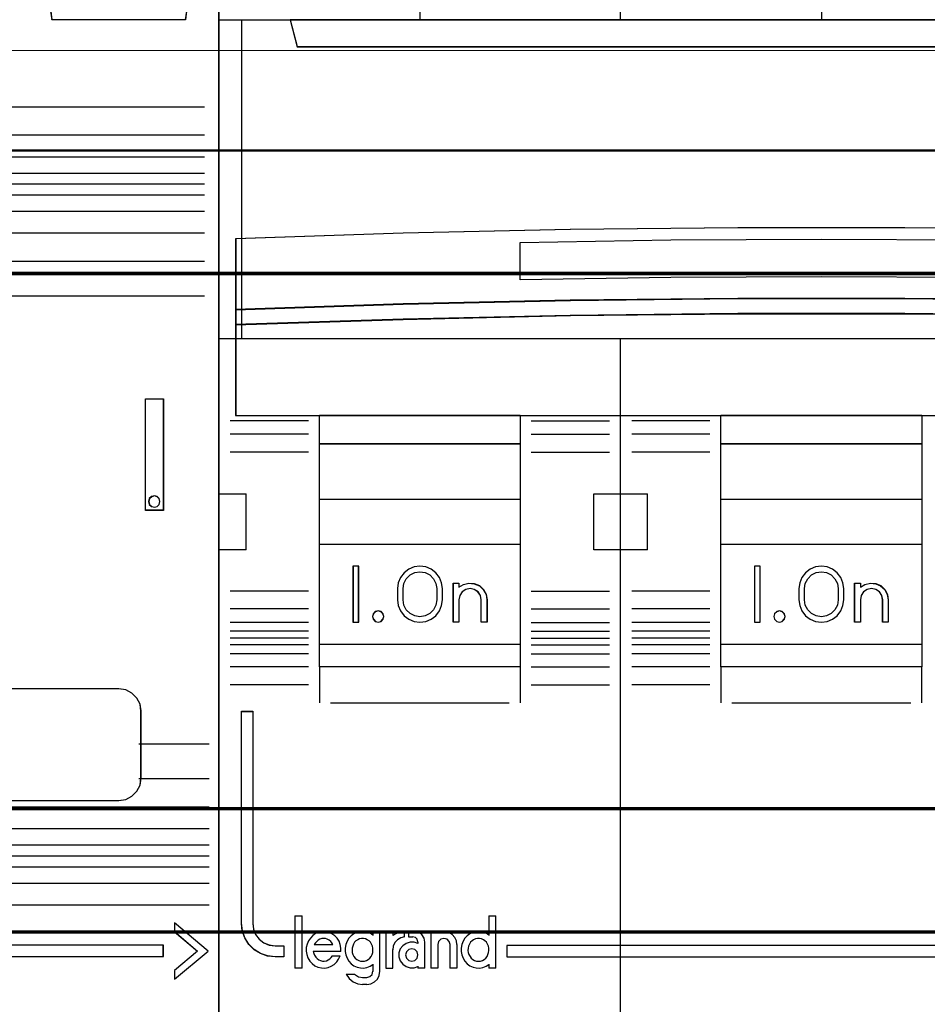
# Model space of a CAD drawing. Header units: millimetres. Extents: x -1290 to 1795, y -4192 to -1311.
# Tile 467 of 656: x 1493 to 1501, y -3689 to -3680. Entities that reach past the tile are written whole.
import ezdxf

# ---------------------------------------------------------------- set-up
doc = ezdxf.new("R2010")
doc.units = ezdxf.units.MM
doc.layers.add('30', color=7, linetype='Continuous')
doc.layers.add('45', color=7, linetype='Continuous')
doc.layers.add('Aparatura', color=7, linetype='Continuous', lineweight=13)

# ---------------------------------------------------------------- blocks, each defined once
blk = doc.blocks.new('*U217')
at = {"layer": '45', "color": 7}
for points in [[(657.373614, -233.587806), (675.370522, -233.587806), (675.370522, -233.587806), (693.361587, -233.587806), (693.361587, -233.587806), (693.361587, -316.565706), (693.361587, -316.565706), (675.370522, -316.565706), (675.370522, -316.565706), (657.373614, -316.565706), (657.373614, -316.565706), (639.382549, -316.565706), (639.382549, -316.565706), (639.382549, -233.587806), (639.382549, -233.587806), (657.373614, -233.587806), (657.373614, -233.587806)], [(639.382549, -252.58809), (693.361587, -252.58809), (693.361587, -266.884533), (639.382549, -266.884533), (639.382549, -252.58809)], [(639.386131, -252.591681), (693.358006, -252.591681), (693.358006, -266.880943), (639.386131, -266.880943), (639.386131, -252.591681)], [(642.566319, -252.58809), (642.881859, -253.796367), (642.881859, -253.796367), (689.862277, -253.796367), (689.862277, -253.796367), (690.177817, -252.58809), (642.566319, -252.58809)], [(642.5699, -252.591681), (642.885393, -253.790981), (689.858744, -253.790981), (690.174236, -252.591681), (642.5699, -252.591681)], [(692.620259, -262.396325), (685.117437, -262.150266), (677.620458, -261.986227), (670.117636, -261.904208), (662.6265, -261.904208), (655.123678, -261.986227), (647.632543, -262.150266), (640.123877, -262.396325), (640.123877, -265.577512), (647.632543, -265.331453), (655.123678, -265.167414), (662.6265, -265.079536), (670.117636, -265.079536), (677.620458, -265.167414), (685.117437, -265.331453), (692.620259, -265.577512), (692.620259, -262.396325)], [(692.620259, -265.570518), (685.117437, -265.322919), (677.620458, -265.157854), (670.117636, -265.069426), (662.6265, -265.069426), (655.123678, -265.157854), (647.632543, -265.322919), (640.123877, -265.570518), (640.123877, -266.254362), (647.632543, -266.012659), (655.123678, -265.841698), (662.6265, -265.759165), (670.117636, -265.759165), (677.620458, -265.841698), (685.117437, -266.012659), (692.620259, -266.254362), (692.620259, -265.570518)], [(692.614887, -265.571349), (685.113601, -265.326001), (677.618156, -265.162436), (670.116869, -265.074812), (662.627267, -265.074812), (655.12598, -265.162436), (647.636378, -265.326001), (640.129249, -265.571349), (640.129249, -266.248976), (647.636378, -266.00947), (655.12598, -265.840063), (662.627267, -265.758281), (670.116869, -265.758281), (677.618156, -265.840063), (685.113601, -266.00947), (692.614887, -266.248976), (692.614887, -265.571349)], [(692.614887, -265.571349), (685.113601, -265.326001), (677.618156, -265.162436), (670.116869, -265.074812), (662.627267, -265.074812), (655.12598, -265.162436), (647.636378, -265.326001), (640.129249, -265.571349), (640.129249, -266.248976), (647.636378, -266.00947), (655.12598, -265.840063), (662.627267, -265.758281), (670.116869, -265.758281), (677.618156, -265.840063), (685.113601, -266.00947), (692.614887, -266.248976), (692.614887, -265.571349)], [(692.620259, -266.245137), (685.117437, -266.00515), (677.620458, -265.835404), (670.117636, -265.753457), (662.6265, -265.753457), (655.123678, -265.835404), (647.632543, -266.00515), (640.123877, -266.245137), (640.123877, -270.319055), (692.620259, -270.319055), (692.620259, -266.245137)], [(643.880653, -270.308283), (652.882233, -270.308283), (652.882233, -281.586728), (643.880653, -281.586728), (643.880653, -270.308283)], [(643.884235, -270.313669), (652.876861, -270.313669), (652.876861, -281.581342), (643.884235, -281.581342), (643.884235, -270.313669)], [(643.884235, -270.313669), (652.876861, -270.313669), (652.876861, -281.581342), (643.884235, -281.581342), (643.884235, -270.313669)], [(661.867697, -270.308283), (670.876439, -270.308283), (670.876439, -281.586728), (661.867697, -281.586728), (661.867697, -270.308283)], [(661.873069, -270.313669), (670.871067, -270.313669), (670.871067, -281.581342), (661.873069, -281.581342), (661.873069, -270.313669)], [(661.873069, -270.313669), (670.871067, -270.313669), (670.871067, -281.581342), (661.873069, -281.581342), (661.873069, -270.313669)], [(643.880653, -271.575806), (652.882233, -271.575806), (652.882233, -274.087513), (643.880653, -274.087513), (643.880653, -271.575806)], [(643.884235, -271.581192), (652.876861, -271.581192), (652.876861, -274.082127), (643.884235, -274.082127), (643.884235, -271.581192)], [(643.884235, -271.581192), (652.876861, -271.581192), (652.876861, -274.082127), (643.884235, -274.082127), (643.884235, -271.581192)], [(661.867697, -271.575806), (670.876439, -271.575806), (670.876439, -274.087513), (661.867697, -274.087513), (661.867697, -271.575806)], [(661.873069, -271.581192), (670.871067, -271.581192), (670.871067, -274.082127), (661.873069, -274.082127), (661.873069, -271.581192)], [(661.873069, -271.581192), (670.871067, -271.581192), (670.871067, -274.082127), (661.873069, -274.082127), (661.873069, -271.581192)], [(643.880653, -276.078567), (652.882233, -276.078567), (652.882233, -280.581327), (643.880653, -280.581327), (643.880653, -276.078567)], [(661.867697, -276.078567), (670.876439, -276.078567), (670.876439, -280.581327), (661.867697, -280.581327), (661.867697, -276.078567)], [(661.873069, -276.083953), (670.871067, -276.083953), (670.871067, -280.577736), (661.873069, -280.577736), (661.873069, -276.083953)], [(645.633696, -277.076786), (645.386587, -277.076786), (645.386587, -279.577721), (645.633696, -279.577721), (645.633696, -277.076786)], [(663.627902, -277.076786), (663.373631, -277.076786), (663.373631, -279.577721), (663.627902, -279.577721), (663.627902, -277.076786)], [(640.390683, -283.577781), (640.893546, -283.577781), (640.893546, -293.069596), (640.928629, -293.332447), (641.022185, -293.571933), (641.18006, -293.782213), (641.39056, -293.939923), (641.630297, -294.039222), (641.893423, -294.074269), (642.285187, -294.074269), (642.285187, -294.570764), (641.893423, -294.570764), (641.554283, -294.535717), (641.238532, -294.424736), (640.952018, -294.249502), (640.712281, -294.010016), (640.536864, -293.723802), (640.425767, -293.408381), (640.390683, -293.069596), (640.390683, -283.577781)], [(645.813031, -294.768253), (645.901719, -294.762348), (645.990406, -294.732823), (646.067269, -294.691489), (646.138219, -294.626534), (646.197344, -294.555674), (646.238732, -294.4671), (646.268295, -294.37262), (646.28012, -294.284046), (646.28012, -294.183661), (646.262382, -294.089182), (646.215082, -294.006512), (646.167782, -293.923843), (646.102744, -293.852983), (646.025882, -293.805744), (645.943106, -293.770314), (645.854419, -293.746694), (645.765731, -293.746694), (645.682956, -293.770314), (645.594268, -293.805744), (645.517406, -293.852983), (645.452368, -293.923843), (645.405068, -294.006512), (645.369593, -294.089182), (645.345943, -294.183661), (645.34003, -294.284046), (645.351855, -294.37262), (645.381418, -294.4671), (645.422805, -294.555674), (645.487843, -294.626534), (645.558793, -294.691489), (645.641568, -294.732823), (645.724343, -294.762348), (645.813031, -294.768253)], [(651.007697, -294.768253), (651.096384, -294.762348), (651.185072, -294.732823), (651.261935, -294.691489), (651.332885, -294.626534), (651.39201, -294.555674), (651.433397, -294.4671), (651.46296, -294.37262), (651.474785, -294.284046), (651.474785, -294.183661), (651.457047, -294.089182), (651.409747, -294.006512), (651.362447, -293.923843), (651.29741, -293.852983), (651.226459, -293.805744), (651.143684, -293.770314), (651.054997, -293.746694), (650.960396, -293.746694), (650.877621, -293.770314), (650.788934, -293.805744), (650.717983, -293.852983), (650.647033, -293.923843), (650.599733, -294.006512), (650.564258, -294.089182), (650.540608, -294.183661), (650.534696, -294.284046), (650.546521, -294.37262), (650.576083, -294.4671), (650.629296, -294.555674), (650.682508, -294.626534), (650.753458, -294.691489), (650.836234, -294.732823), (650.919009, -294.762348), (651.007697, -294.768253)], [(648.296387, -294.488795), (648.260575, -294.352039), (648.159105, -294.250958), (648.021822, -294.215283), (647.884539, -294.250958), (647.7771, -294.352039), (647.741287, -294.488795), (647.7771, -294.631497), (647.884539, -294.732578), (648.021822, -294.768253), (648.159105, -294.732578), (648.260575, -294.631497), (648.296387, -294.488795)], [(652.280576, -294.073449), (652.280576, -294.570764), (692.353453, -294.570764), (692.353453, -294.073449), (652.280576, -294.073449)]]:
    blk.add_lwpolyline(points, close=True, dxfattribs=at)
at = {"layer": '45', "color": 59}
blk.add_lwpolyline([(657.374808, -233.593193), (675.369328, -233.593193), (693.358006, -233.593193), (693.358006, -316.562115), (675.369328, -316.562115), (657.374808, -316.562115), (639.386131, -316.562115), (639.386131, -233.593193), (657.374808, -233.593193)], close=True, dxfattribs=at)
at = {"layer": '45', "color": 7}
for points in [[(657.369593, -252.598862), (657.369593, -233.587806)], [(648.378757, -245.286365), (648.378757, -252.598862)], [(666.372963, -245.286365), (666.372963, -252.598862)], [(679.867275, -262.575672), (673.122712, -262.467461), (666.378149, -262.435634), (659.621897, -262.467461), (652.871489, -262.575672)], [(657.369593, -316.565706), (657.369593, -266.873761)], [(639.382549, -273.825391), (640.596608, -273.825391)], [(640.585864, -273.825391), (640.585864, -276.335303)], [(656.171651, -276.335303), (656.171651, -273.825391)], [(656.171651, -273.825391), (657.380337, -273.825391)], [(657.369593, -273.825391), (658.583651, -273.825391)], [(658.572907, -273.825391), (658.572907, -276.335303)], [(639.382549, -276.324531), (640.596608, -276.324531)], [(656.171651, -276.324531), (657.380337, -276.324531)], [(657.369593, -276.324531), (658.583651, -276.324531)], [(661.382432, -279.987063), (657.872765, -279.987063)], [(643.880653, -281.575956), (643.880653, -283.19896)], [(652.871489, -281.575956), (652.871489, -283.19896)], [(661.867697, -281.575956), (661.867697, -283.19896)], [(670.865695, -281.575956), (670.865695, -283.19896)], [(642.781196, -292.743088), (642.781196, -295.07885)], [(642.781196, -292.743088), (643.103513, -292.743088)], [(643.090978, -292.743088), (643.090978, -295.07885)], [(651.464041, -292.743088), (651.464041, -293.612042)], [(651.464041, -292.743088), (651.784567, -292.743088)], [(651.773823, -292.743088), (651.773823, -295.07885)], [(644.844021, -294.331891), (644.844021, -294.17897), (644.814584, -294.020168), (644.761597, -293.873128), (644.673286, -293.737852), (644.567312, -293.626102), (644.437789, -293.537879), (644.29649, -293.473182), (644.155192, -293.443774), (644.002119, -293.437892), (643.849046, -293.4673), (643.707747, -293.531997), (643.578224, -293.614339), (643.47225, -293.731971), (643.389826, -293.855484), (643.325065, -294.008404), (643.28974, -294.161325), (643.28974, -294.320128), (643.319177, -294.473048), (643.366277, -294.625969), (643.454588, -294.761245), (643.554674, -294.878877), (643.67831, -294.972982), (643.813721, -295.037679), (643.966794, -295.072969), (644.119867, -295.07885), (644.267053, -295.049442), (644.408351, -294.990627), (644.537875, -294.914166), (644.655623, -294.802416), (644.738047, -294.673022), (644.802809, -294.531864)], [(644.487682, -294.02677), (644.440268, -293.947618), (644.386927, -293.880643), (644.315806, -293.819757), (644.232831, -293.783226), (644.155782, -293.758871), (644.072807, -293.746694), (643.983906, -293.758871), (643.90093, -293.783226), (643.817955, -293.819757), (643.758688, -293.880643), (643.69942, -293.947618), (643.646079, -294.02677)], [(646.28012, -293.602576), (646.150548, -293.514353), (646.009197, -293.4673), (645.861957, -293.437892), (645.714717, -293.443774), (645.573366, -293.479063), (645.426125, -293.54376), (645.308333, -293.631984), (645.20232, -293.743734), (645.125755, -293.87901), (645.066859, -294.026049), (645.037411, -294.17897), (645.037411, -294.337772), (645.066859, -294.490693), (645.125755, -294.637732), (645.20232, -294.773009), (645.308333, -294.884758), (645.426125, -294.972982), (645.573366, -295.037679), (645.714717, -295.072969), (645.861957, -295.07885), (646.009197, -295.049442), (646.150548, -294.990627), (646.28012, -294.914166)], [(646.269376, -293.437892), (646.269376, -293.612042)], [(646.269376, -293.437892), (646.589901, -293.437892)], [(646.579158, -293.437892), (646.579158, -295.22966)], [(646.853126, -293.437892), (646.853126, -295.07885)], [(646.853126, -293.437892), (647.175443, -293.437892)], [(647.689358, -293.437892), (647.408186, -293.48146), (647.162908, -293.624609)], [(647.162908, -293.437892), (647.162908, -293.624609)], [(647.689358, -293.671289), (647.527834, -293.718875), (647.372292, -293.808099), (647.258626, -293.938961), (647.186838, -294.093615), (647.162908, -294.260167)], [(647.676824, -293.437892), (647.676824, -293.682061)], [(647.870214, -293.437892), (647.870214, -293.682061)], [(648.144183, -293.437892), (647.870214, -293.437892)], [(647.870214, -293.671289), (648.061813, -293.671289)], [(648.296387, -293.915458), (648.265723, -293.787269), (648.179861, -293.70181), (648.051069, -293.671289)], [(648.606169, -293.915458), (648.570266, -293.736371), (648.468539, -293.575192), (648.318941, -293.47371), (648.133439, -293.437892)], [(648.869394, -293.437892), (648.869394, -295.07885)], [(648.869394, -293.437892), (649.18992, -293.437892)], [(650.042268, -294.02677), (650.018621, -293.860219), (649.941771, -293.705564), (649.829451, -293.574702), (649.681661, -293.47953), (649.516137, -293.437892), (649.344701, -293.44384), (649.179176, -293.503323)], [(649.179176, -293.437892), (649.179176, -293.513297)], [(649.734277, -294.02677), (649.698464, -293.886732), (649.596994, -293.783226), (649.453742, -293.746694), (649.316459, -293.783226), (649.214989, -293.886732), (649.179176, -294.02677)], [(651.474785, -293.602576), (651.350925, -293.514353), (651.203472, -293.4673), (651.061918, -293.437892), (650.908567, -293.443774), (650.767013, -293.479063), (650.61956, -293.54376), (650.501598, -293.631984), (650.395432, -293.743734), (650.318757, -293.87901), (650.259776, -294.026049), (650.230286, -294.17897), (650.230286, -294.337772), (650.259776, -294.490693), (650.318757, -294.637732), (650.395432, -294.773009), (650.501598, -294.884758), (650.61956, -294.972982), (650.767013, -295.037679), (650.908567, -295.072969), (651.061918, -295.07885), (651.203472, -295.049442), (651.350925, -294.990627), (651.474785, -294.914166)], [(643.646079, -294.015998), (644.487682, -294.015998)], [(646.853126, -295.07885), (647.175443, -295.07885), (647.175443, -294.249394)], [(648.296387, -293.969036), (648.124844, -293.910072), (647.941469, -293.910072), (647.76401, -293.969036), (647.610212, -294.075172), (647.497821, -294.222582), (647.438668, -294.393579), (647.438668, -294.576368), (647.497821, -294.759158), (647.610212, -294.906569), (647.76401, -295.012704), (647.941469, -295.071669), (648.124844, -295.071669), (648.296387, -295.006808)], [(648.285644, -293.904685), (648.285644, -293.980091)], [(648.595425, -293.904685), (648.595425, -295.07885)], [(649.179176, -294.015998), (649.179176, -295.07885)], [(649.721742, -294.015998), (649.721742, -295.07885)], [(650.031524, -294.015998), (650.031524, -295.07885)], [(643.599522, -294.324799), (644.844021, -294.324799)], [(643.599522, -294.324799), (643.623217, -294.420681), (643.664684, -294.504578), (643.712075, -294.588475), (643.777237, -294.654393), (643.848324, -294.708327), (643.925334, -294.744283), (644.014191, -294.768253), (644.097125, -294.768253), (644.191907, -294.750275), (644.268917, -294.71432), (644.351851, -294.666379), (644.411089, -294.60046), (644.464404, -294.528548)], [(644.45366, -294.524084), (644.802836, -294.524084)], [(642.781196, -295.068078), (643.103513, -295.068078)], [(646.269376, -294.902905), (646.269376, -295.22966)], [(648.285644, -294.996264), (648.285644, -295.07885)], [(648.285644, -295.068078), (648.606169, -295.068078)], [(648.869394, -295.068078), (649.18992, -295.068078)], [(649.721742, -295.068078), (650.042268, -295.068078)], [(651.464041, -294.902905), (651.464041, -295.07885)], [(651.464041, -295.068078), (651.784567, -295.068078)], [(645.078596, -295.35354), (645.209069, -295.545045), (645.386988, -295.688674), (645.59456, -295.784426), (645.819923, -295.820333)], [(645.078596, -295.35354), (645.468957, -295.35354)], [(645.458213, -295.35354), (645.627011, -295.466648), (645.819923, -295.50435)], [(645.807389, -295.493578), (646.011523, -295.493578)], [(646.000779, -295.820333), (646.179301, -295.790559), (646.345921, -295.701235), (646.476837, -295.576182), (646.560148, -295.409445), (646.589901, -295.218888)], [(646.000779, -295.50435), (646.140449, -295.461835), (646.243684, -295.358582), (646.28012, -295.218888)], [(646.011523, -295.809561), (645.807389, -295.809561)]]:
    blk.add_lwpolyline(points, dxfattribs=at)
at = {"layer": '45', "color": 4}
blk.add_lwpolyline([(640.387102, -252.58809), (640.387102, -266.884533)], dxfattribs=at)
blk.add_lwpolyline([(692.614887, -262.398713), (685.113601, -262.153256), (677.618156, -261.989618), (670.116869, -261.907798), (662.627267, -261.907798), (655.12598, -261.989618), (647.636378, -262.153256), (640.129249, -262.398713), (640.129249, -265.572126), (647.636378, -265.326669), (655.12598, -265.16303), (662.627267, -265.075367), (670.116869, -265.075367), (677.618156, -265.16303), (685.113601, -265.326669), (692.614887, -265.572126), (692.614887, -262.398713)], close=True, dxfattribs=at)
blk.add_lwpolyline([(692.614887, -262.398713), (685.113601, -262.153256), (677.618156, -261.989618), (670.116869, -261.907798), (662.627267, -261.907798), (655.12598, -261.989618), (647.636378, -262.153256), (640.129249, -262.398713), (640.129249, -265.572126), (647.636378, -265.326669), (655.12598, -265.16303), (662.627267, -265.075367), (670.116869, -265.075367), (677.618156, -265.16303), (685.113601, -265.326669), (692.614887, -265.572126), (692.614887, -262.398713)], close=True, dxfattribs=at)
at = {"layer": '45', "color": 251}
for points in [[(652.871489, -264.245356), (652.871489, -262.563104)], [(679.867275, -264.245356), (673.122712, -264.137145), (666.378149, -264.105318), (659.621897, -264.137145), (652.871489, -264.245356)], [(643.395388, -270.559633), (639.878558, -270.559633)], [(653.37287, -270.559633), (656.878956, -270.559633)], [(661.382432, -270.559633), (657.872765, -270.559633)], [(643.395388, -271.161078), (639.878558, -271.161078)], [(653.37287, -271.161078), (656.878956, -271.161078)], [(661.382432, -271.161078), (657.872765, -271.161078)], [(643.395388, -271.961808), (639.878558, -271.961808)], [(653.37287, -271.961808), (656.878956, -271.961808)], [(661.382432, -271.961808), (657.872765, -271.961808)], [(643.395388, -278.193499), (639.878558, -278.193499)], [(653.37287, -278.193499), (656.878956, -278.193499)], [(661.382432, -278.193499), (657.872765, -278.193499)], [(643.395388, -278.987048), (639.878558, -278.987048)], [(653.37287, -278.987048), (656.878956, -278.987048)], [(661.382432, -278.987048), (657.872765, -278.987048)], [(643.395388, -279.588493), (639.878558, -279.588493)], [(653.37287, -279.588493), (656.878956, -279.588493)], [(661.382432, -279.588493), (657.872765, -279.588493)], [(643.395388, -279.987063), (639.878558, -279.987063)], [(653.37287, -279.987063), (656.878956, -279.987063)], [(643.395388, -280.290479), (639.878558, -280.290479)], [(653.37287, -280.290479), (656.878956, -280.290479)], [(661.382432, -280.290479), (657.872765, -280.290479)], [(643.395388, -280.588508), (639.878558, -280.588508)], [(643.395388, -280.990669), (639.878558, -280.990669)], [(653.37287, -280.588508), (656.878956, -280.588508)], [(653.37287, -280.990669), (656.878956, -280.990669)], [(661.382432, -280.588508), (657.872765, -280.588508)], [(661.382432, -280.990669), (657.872765, -280.990669)], [(643.395388, -281.586728), (639.878558, -281.586728)], [(653.37287, -281.586728), (656.878956, -281.586728)], [(661.382432, -281.586728), (657.872765, -281.586728)], [(643.395388, -282.382072), (639.878558, -282.382072)], [(653.37287, -282.382072), (656.878956, -282.382072)], [(661.382432, -282.382072), (657.872765, -282.382072)], [(644.382034, -283.186393), (652.386224, -283.186393)], [(662.365497, -283.186393), (670.37864, -283.186393)]]:
    blk.add_lwpolyline(points, dxfattribs=at)
for points in [[(692.614887, -266.247954), (685.113601, -266.008345), (677.618156, -265.838866), (670.116869, -265.757048), (662.627267, -265.757048), (655.12598, -265.838866), (647.636378, -266.008345), (640.129249, -266.247954), (640.129249, -270.315464), (692.614887, -270.315464), (692.614887, -266.247954)], [(692.614887, -266.247954), (685.113601, -266.008345), (677.618156, -265.838866), (670.116869, -265.757048), (662.627267, -265.757048), (655.12598, -265.838866), (647.636378, -266.008345), (640.129249, -266.247954), (640.129249, -270.315464), (692.614887, -270.315464), (692.614887, -266.247954)], [(643.884235, -276.083953), (652.876861, -276.083953), (652.876861, -280.577736), (643.884235, -280.577736), (643.884235, -276.083953)]]:
    blk.add_lwpolyline(points, close=True, dxfattribs=at)
at = {"layer": '45', "color": 255}
for points in [[(645.639068, -277.0714), (645.381215, -277.0714), (645.381215, -277.0714), (645.381215, -279.583107), (645.381215, -279.583107), (645.639068, -279.583107), (645.639068, -279.583107), (645.639068, -277.0714), (645.639068, -277.0714)], [(649.388682, -278.074909), (649.353434, -277.822565), (649.253567, -277.57022), (649.089078, -277.370692), (648.889343, -277.206375), (648.648485, -277.106611), (648.384129, -277.0714), (648.125648, -277.106611), (647.878916, -277.206375), (647.673305, -277.370692), (647.508817, -277.57022), (647.414824, -277.822565), (647.379576, -278.074909), (647.379576, -278.074909), (647.379576, -278.579598), (647.379576, -278.579598), (647.414824, -278.837811), (647.508817, -279.078418), (647.673305, -279.295552), (647.878916, -279.448132), (648.125648, -279.547896), (648.384129, -279.583107), (648.648485, -279.547896), (648.889343, -279.448132), (649.089078, -279.295552), (649.253567, -279.078418), (649.353434, -278.837811), (649.388682, -278.579598), (649.388682, -278.579598), (649.388682, -278.074909), (649.388682, -278.074909)], [(647.630267, -278.579543), (647.630267, -278.074477), (647.630267, -278.074477), (647.665592, -277.839562), (647.771568, -277.634012), (647.942306, -277.463699), (648.14837, -277.357987), (648.383871, -277.32275), (648.619373, -277.357987), (648.831324, -277.463699), (648.996175, -277.634012), (649.102151, -277.839562), (649.143363, -278.074477), (649.143363, -278.074477), (649.143363, -278.579543), (649.143363, -278.579543), (649.102151, -278.814458), (648.996175, -279.025881), (648.831324, -279.190321), (648.619373, -279.296033), (648.383871, -279.337143), (648.14837, -279.296033), (647.942306, -279.190321), (647.771568, -279.025881), (647.665592, -278.814458), (647.630267, -278.579543), (647.630267, -278.579543)], [(663.631484, -277.0714), (663.370049, -277.0714), (663.370049, -277.0714), (663.370049, -279.583107), (663.370049, -279.583107), (663.631484, -279.583107), (663.631484, -279.583107), (663.631484, -277.0714), (663.631484, -277.0714)], [(667.377516, -278.074909), (667.342269, -277.822565), (667.242401, -277.57022), (667.083787, -277.370692), (666.872303, -277.206375), (666.631445, -277.106611), (666.378838, -277.0714), (666.114482, -277.106611), (665.873624, -277.206375), (665.66214, -277.370692), (665.503526, -277.57022), (665.403658, -277.822565), (665.368411, -278.074909), (665.368411, -278.074909), (665.368411, -278.579598), (665.368411, -278.579598), (665.403658, -278.837811), (665.503526, -279.078418), (665.66214, -279.295552), (665.873624, -279.448132), (666.114482, -279.547896), (666.378838, -279.583107), (666.631445, -279.547896), (666.872303, -279.448132), (667.083787, -279.295552), (667.242401, -279.078418), (667.342269, -278.837811), (667.377516, -278.579598), (667.377516, -278.579598), (667.377516, -278.074909), (667.377516, -278.074909)], [(665.619101, -278.579543), (665.619101, -278.074477), (665.619101, -278.074477), (665.654397, -277.839562), (665.766165, -277.634012), (665.930877, -277.463699), (666.142649, -277.357987), (666.377951, -277.32275), (666.601488, -277.357987), (666.81326, -277.463699), (666.983854, -277.634012), (667.08974, -277.839562), (667.125035, -278.074477), (667.125035, -278.074477), (667.125035, -278.579543), (667.125035, -278.579543), (667.08974, -278.814458), (666.983854, -279.025881), (666.81326, -279.190321), (666.601488, -279.296033), (666.377951, -279.337143), (666.142649, -279.296033), (665.930877, -279.190321), (665.766165, -279.025881), (665.654397, -278.814458), (665.619101, -278.579543), (665.619101, -278.579543)], [(650.126595, -277.825451), (650.126595, -278.013561), (650.126595, -278.013561), (650.338547, -277.884235), (650.579936, -277.825451), (650.821324, -277.848965), (651.050938, -277.94302), (651.227564, -278.113495), (651.351202, -278.336876), (651.392415, -278.577892), (651.392415, -278.577892), (651.392415, -279.583107), (651.392415, -279.583107), (651.133364, -279.583107), (651.133364, -279.583107), (651.133364, -278.577892), (651.133364, -278.577892), (651.098038, -278.383904), (650.986175, -278.219307), (650.821324, -278.113495), (650.632923, -278.072346), (650.438635, -278.113495), (650.273784, -278.219307), (650.167808, -278.383904), (650.126595, -278.577892), (650.126595, -278.577892), (650.126595, -279.583107), (650.126595, -279.583107), (649.879319, -279.583107), (649.879319, -279.583107), (649.879319, -277.825451), (649.879319, -277.825451), (650.126595, -277.825451), (650.126595, -277.825451)], [(650.130504, -277.830837), (650.130504, -278.017794), (650.341201, -277.889261), (650.581162, -277.830837), (650.821122, -277.854207), (651.049378, -277.947685), (651.224958, -278.117116), (651.347865, -278.339128), (651.388834, -278.578667), (651.388834, -279.577721), (651.131315, -279.577721), (651.131315, -278.578667), (651.096199, -278.385867), (650.984998, -278.222279), (650.821122, -278.117116), (650.633836, -278.076219), (650.440697, -278.117116), (650.276822, -278.222279), (650.171473, -278.385867), (650.130504, -278.578667), (650.130504, -279.577721), (649.884691, -279.577721), (649.884691, -277.830837), (650.130504, -277.830837)], [(668.121526, -277.825451), (668.121526, -278.013561), (668.121526, -278.013561), (668.327346, -277.884235), (668.568449, -277.825451), (668.815433, -277.848965), (669.033014, -277.94302), (669.221192, -278.113495), (669.332923, -278.336876), (669.374087, -278.577892), (669.374087, -278.577892), (669.374087, -279.583107), (669.374087, -279.583107), (669.121223, -279.583107), (669.121223, -279.583107), (669.121223, -278.577892), (669.121223, -278.577892), (669.085939, -278.383904), (668.980089, -278.219307), (668.815433, -278.113495), (668.621374, -278.072346), (668.427316, -278.113495), (668.26266, -278.219307), (668.15681, -278.383904), (668.121526, -278.577892), (668.121526, -278.577892), (668.121526, -279.583107), (668.121526, -279.583107), (667.862781, -279.583107), (667.862781, -279.583107), (667.862781, -277.825451), (667.862781, -277.825451), (668.121526, -277.825451), (668.121526, -277.825451)], [(668.123881, -277.830837), (668.123881, -278.017794), (668.328726, -277.889261), (668.568686, -277.830837), (668.814499, -277.854207), (669.031049, -277.947685), (669.218336, -278.117116), (669.329537, -278.339128), (669.370506, -278.578667), (669.370506, -279.577721), (669.11884, -279.577721), (669.11884, -278.578667), (669.083724, -278.385867), (668.978375, -278.222279), (668.814499, -278.117116), (668.62136, -278.076219), (668.428221, -278.117116), (668.264346, -278.222279), (668.158997, -278.385867), (668.123881, -278.578667), (668.123881, -279.577721), (667.866363, -279.577721), (667.866363, -277.830837), (668.123881, -277.830837)], [(646.765385, -279.332341), (646.729614, -279.200988), (646.640187, -279.105458), (646.509027, -279.069635), (646.38383, -279.105458), (646.294403, -279.200988), (646.258632, -279.332341), (646.294403, -279.451754), (646.38383, -279.547284), (646.509027, -279.583107), (646.640187, -279.547284), (646.729614, -279.451754), (646.765385, -279.332341)], [(646.761803, -279.332216), (646.726538, -279.203618), (646.638375, -279.110093), (646.50907, -279.075021), (646.385641, -279.110093), (646.297478, -279.203618), (646.262213, -279.332216), (646.297478, -279.449123), (646.385641, -279.542649), (646.50907, -279.577721), (646.638375, -279.542649), (646.726538, -279.449123), (646.761803, -279.332216)], [(664.754219, -279.332341), (664.718364, -279.200988), (664.622752, -279.105458), (664.503237, -279.069635), (664.37177, -279.105458), (664.276158, -279.200988), (664.240304, -279.332341), (664.276158, -279.451754), (664.37177, -279.547284), (664.503237, -279.583107), (664.622752, -279.547284), (664.718364, -279.451754), (664.754219, -279.332341)], [(664.748847, -279.332216), (664.713617, -279.203618), (664.619671, -279.110093), (664.502238, -279.075021), (664.373061, -279.110093), (664.279115, -279.203618), (664.243885, -279.332216), (664.279115, -279.449123), (664.373061, -279.542649), (664.502238, -279.577721), (664.619671, -279.542649), (664.713617, -279.449123), (664.748847, -279.332216)]]:
    blk.add_lwpolyline(points, close=True, dxfattribs=at)
at = {"layer": '45', "color": 1}
for points in [[(640.387102, -283.572395), (640.892341, -283.572395), (640.892341, -283.572395), (640.892341, -293.073512), (640.892341, -293.073512), (640.92759, -293.336619), (641.021588, -293.57634), (641.180209, -293.786826), (641.391704, -293.944691), (641.632574, -294.044087), (641.896943, -294.079168), (641.896943, -294.079168), (642.290559, -294.079168), (642.290559, -294.079168), (642.290559, -294.57615), (642.290559, -294.57615), (641.896943, -294.57615), (641.896943, -294.57615), (641.556201, -294.541069), (641.238958, -294.429979), (640.951089, -294.254573), (640.71022, -294.014853), (640.533974, -293.728358), (640.422351, -293.412628), (640.387102, -293.073512), (640.387102, -293.073512), (640.387102, -283.572395), (640.387102, -283.572395)], [(652.275204, -294.068063), (652.275204, -294.57615), (652.275204, -294.57615), (692.357034, -294.57615), (692.357034, -294.57615), (692.357034, -294.068063), (692.357034, -294.068063), (652.275204, -294.068063), (652.275204, -294.068063)]]:
    blk.add_lwpolyline(points, close=True, dxfattribs=at)
blk = doc.blocks.new('*U218')
at = {"layer": '45', "color": 7}
for points in [[(639.380759, -233.600374), (630.387146, -233.600374), (630.387146, -233.600374), (621.388343, -233.600374), (621.388343, -233.600374), (621.388343, -316.556729), (621.388343, -316.556729), (630.387146, -316.556729), (630.387146, -316.556729), (639.380759, -316.556729), (639.380759, -316.556729), (639.380759, -233.600374), (639.380759, -233.600374)], [(639.377177, -233.603965), (630.387145, -233.603965), (621.391924, -233.603965), (621.391924, -316.553139), (630.387145, -316.553139), (639.377177, -316.553139), (639.377177, -233.603965)], [(639.381297, -241.590337), (630.38276, -241.590337), (630.398338, -241.5592), (630.398338, -251.035056), (630.38276, -251.097329), (630.772195, -251.138844), (631.130475, -251.294526), (631.442023, -251.528049), (631.686068, -251.839414), (631.831457, -252.207862), (631.888574, -252.597067), (631.883382, -252.586688), (637.880676, -252.586688), (637.885868, -252.597067), (637.9326, -252.207862), (638.088374, -251.839414), (638.322035, -251.528049), (638.633583, -251.294526), (639.002247, -251.138844), (639.381297, -251.097329), (639.396875, -251.035056), (639.396875, -241.5592), (639.381297, -241.590337)], [(639.377728, -241.593907), (630.386342, -241.593907), (630.401907, -241.562791), (630.401907, -251.032481), (630.386342, -251.094714), (630.775467, -251.136202), (631.133462, -251.291783), (631.444762, -251.525154), (631.688614, -251.836316), (631.833887, -252.204524), (631.890959, -252.593476), (631.885771, -252.583104), (637.878299, -252.583104), (637.883487, -252.593476), (637.930182, -252.204524), (638.085833, -251.836316), (638.319308, -251.525154), (638.630608, -251.291783), (638.99898, -251.136202), (639.377728, -251.094714), (639.393293, -251.032481), (639.393293, -241.562791), (639.377728, -241.593907)], [(636.077016, -269.577572), (636.886388, -269.577572), (636.886388, -269.577572), (636.886388, -274.575851), (636.886388, -274.575851), (636.077016, -274.575851), (636.077016, -274.575851), (636.077016, -269.577572), (636.077016, -269.577572)], [(636.082388, -269.582958), (636.882807, -269.582958), (636.882807, -274.57226), (636.082388, -274.57226), (636.082388, -269.582958)], [(636.727021, -274.172173), (636.695796, -274.05255), (636.607327, -273.964133), (636.48243, -273.927727), (636.362736, -273.964133), (636.258655, -274.05255), (636.22743, -274.172173), (636.258655, -274.307399), (636.362736, -274.395815), (636.48243, -274.432222), (636.607327, -274.395815), (636.695796, -274.307399), (636.727021, -274.172173)], [(638.888331, -294.319325), (637.378816, -293.053685), (637.378816, -293.053685), (637.378816, -293.449523), (637.378816, -293.449523), (638.41824, -294.319325), (638.41824, -294.319325), (637.378816, -295.189126), (637.378816, -295.189126), (637.378816, -295.579755), (637.378816, -295.579755), (638.888331, -294.319325), (638.888331, -294.319325)], [(638.88475, -294.319313), (637.384188, -293.059071), (637.384188, -293.453221), (638.417447, -294.319313), (637.384188, -295.185406), (637.384188, -295.574369), (638.88475, -294.319313)], [(621.889724, -294.059086), (621.889724, -294.563582), (636.882807, -294.563582), (636.882807, -294.059086), (621.889724, -294.059086)]]:
    blk.add_lwpolyline(points, close=True, dxfattribs=at)
at = {"layer": '45', "color": 253}
for points in [[(638.727173, -256.507359), (621.99, -256.507359)], [(638.727173, -257.765905), (621.99, -257.765905)], [(638.727173, -258.751557), (621.99, -258.751557)], [(638.727173, -259.476882), (621.99, -259.476882)], [(638.727173, -259.96522), (621.99, -259.96522)], [(638.727173, -260.451762), (621.99, -260.451762)], [(638.727173, -261.178883), (621.99, -261.178883)], [(638.727173, -262.153763), (621.99, -262.153763)], [(638.727173, -263.428467), (621.99, -263.428467)], [(638.727173, -264.983248), (621.99, -264.983248)], [(638.929516, -285.049975), (635.786931, -285.049975)], [(638.929516, -286.604756), (635.786931, -286.604756)], [(638.929516, -287.874075), (621.844958, -287.874075)], [(638.929516, -288.848955), (621.844958, -288.848955)], [(638.929516, -289.581461), (621.844958, -289.581461)], [(638.929516, -290.062617), (621.844958, -290.062617)], [(638.929516, -290.559932), (621.844958, -290.559932)], [(638.929516, -291.292438), (621.844958, -291.292438)], [(638.929516, -292.261932), (621.844958, -292.261932)]]:
    blk.add_lwpolyline(points, dxfattribs=at)
at = {"layer": '45', "color": 255}
blk.add_lwpolyline([(636.730602, -274.171136), (636.698818, -274.049385), (636.608763, -273.959395), (636.481628, -273.92234), (636.359789, -273.959395), (636.253842, -274.049385), (636.222058, -274.171136), (636.253842, -274.308768), (636.359789, -274.398758), (636.481628, -274.435813), (636.608763, -274.398758), (636.698818, -274.308768), (636.730602, -274.171136)], close=True, dxfattribs=at)
at = {"layer": '45', "color": 7}
for points in [[(625.891086, -287.57425), (634.883388, -287.57425), (634.883388, -287.57425), (635.200091, -287.532683), (635.47526, -287.387197), (635.69851, -287.163773), (635.843882, -286.883193), (635.885417, -286.571438), (635.885417, -286.571438), (635.885417, -283.563004), (635.885417, -283.563004), (635.843882, -283.261641), (635.69851, -282.986258), (635.47526, -282.762833), (635.200091, -282.617348), (634.883388, -282.570584), (634.883388, -282.570584), (634.883388, -282.570584), (625.891086, -282.570584)], [(625.895642, -287.570659), (634.880622, -287.570659), (635.197068, -287.529166), (635.472013, -287.383942), (635.695081, -287.160918), (635.840335, -286.880842), (635.881836, -286.569647), (635.881836, -283.56661), (635.840335, -283.265787), (635.695081, -282.990898), (635.472013, -282.767874), (635.197068, -282.62265), (634.880622, -282.575971), (634.880622, -282.575971), (625.895642, -282.575971)]]:
    blk.add_lwpolyline(points, dxfattribs=at)
at = {"layer": '45', "color": 1}
blk.add_lwpolyline([(621.886143, -294.055496), (621.886143, -294.568968), (621.886143, -294.568968), (636.886388, -294.568968), (636.886388, -294.568968), (636.886388, -294.055496), (636.886388, -294.055496), (621.886143, -294.055496), (621.886143, -294.055496)], close=True, dxfattribs=at)
blk = doc.blocks.new('*U222')
at = {"layer": '30', "color": 7}
for points in [[(117.203183, -407.003322), (764.797637, -407.003322), (117.203183, -407.003322)], [(764.797637, -407.003322), (117.203183, -407.003322), (117.203183, -409.539374), (117.203183, -411.03606), (117.203183, -412.574321), (764.797637, -412.574321), (764.797637, -411.03606), (764.797637, -409.539374), (764.797637, -407.003322)], [(117.203183, -412.488144), (764.797637, -412.488144), (117.203183, -412.488144)], [(764.797637, -412.488144), (117.203183, -412.488144), (117.203183, -414.007719), (117.203183, -435.076424), (117.203183, -436.55493), (764.797637, -436.55493), (764.797637, -435.076424), (764.797637, -414.007719), (764.797637, -412.488144)], [(117.203183, -436.468753), (764.797637, -436.468753), (117.203183, -436.468753)], [(764.797637, -436.468753), (117.203183, -436.468753), (117.203183, -437.964885), (117.203183, -439.544136), (117.203183, -442.07925), (764.797637, -442.07925), (764.797637, -439.544136), (764.797637, -437.964885), (764.797637, -436.468753)], [(764.754661, -436.510046), (117.246158, -436.510046), (117.246158, -437.983677), (117.246158, -439.539176), (117.246158, -442.036161), (764.754661, -442.036161), (764.754661, -439.539176), (764.754661, -437.983677), (764.754661, -436.510046)], [(117.203183, -441.993072), (764.797637, -441.993072), (117.203183, -441.993072)]]:
    blk.add_lwpolyline(points, close=True, dxfattribs=at)
at = {"layer": '30', "color": 59}
blk.add_lwpolyline([(764.754661, -407.046411), (117.246158, -407.046411), (117.246158, -409.543232), (117.246158, -411.016766), (117.246158, -412.531232), (764.754661, -412.531232), (764.754661, -411.016766), (764.754661, -409.543232), (764.754661, -407.046411)], close=True, dxfattribs=at)

msp = doc.modelspace()

# ---------------------------------------------------------------- linework, layer by layer
at = {"layer": 'Aparatura', "color": 7, "lineweight": 13}
msp.add_lwpolyline([(1412.53, -3689.4026), (1412.53, -3680.4182), (1542.0388, -3680.4182), (1542.0388, -3689.4026)], dxfattribs=at)
msp.add_lwpolyline([(1542.0388, -3689.4026), (1412.53, -3689.4026), (1412.53, -3680.4182), (1542.0388, -3680.4182), (1542.0388, -3689.4026)], close=True, dxfattribs=at)

# ---------------------------------------------------------------- block references
at = {"layer": 'Aparatura', "color": 7, "lineweight": 13, "xscale": 0.2, "yscale": 0.2, "zscale": 0.2}
for name, p in [('*U217', (1366.8635, -3629.6252)), ('*U218', (1366.8638, -3629.6241)), ('*U222', (1388.9844, -3599.9102))]:
    msp.add_blockref(name, p, dxfattribs=at)

doc.saveas('drawing.dxf')
